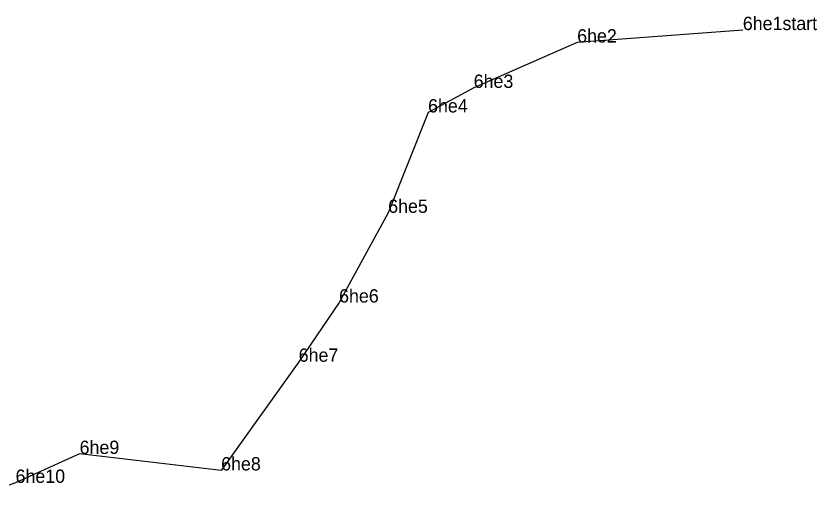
# Model space of a CAD drawing. Extents: x 2072529 to 2267990, y 436423 to 470008.
# Drawn here: x 2143434 to 2143734.6, y 445206 to 445389.4 of the extents above; entities that cross this region are included whole.
import ezdxf

# ---------------------------------------------------------------- set-up
doc = ezdxf.new("R2010")
doc.units = 0
doc.layers.add('Level 3', color=7, linetype='Continuous')
doc.layers.add('Old_Level_52', color=7, linetype='Continuous')

msp = doc.modelspace()

# ---------------------------------------------------------------- linework, layer by layer
at = {"layer": 'Level 3'}
for p, q in [((2143706.769, 445384.159), (2143706.769, 445384.159)), ((2143706.769, 445384.159), (2143706.769, 445384.159)), ((2143706.769, 445384.159), (2143706.769, 445384.159)), ((2143706.769, 445384.159), (2143706.769, 445384.159)), ((2143706.769, 445384.159), (2143706.769, 445384.159)), ((2143706.769, 445384.159), (2143706.769, 445384.159)), ((2143706.769, 445384.159), (2143706.769, 445384.159)), ((2143706.769, 445384.159), (2143706.769, 445384.159)), ((2143706.769, 445384.159), (2143706.769, 445384.159)), ((2143706.769, 445384.159), (2143706.769, 445384.159)), ((2143706.769, 445384.159), (2143706.769, 445384.159)), ((2143706.769, 445384.159), (2143706.769, 445384.159)), ((2143706.769, 445384.159), (2143706.769, 445384.159)), ((2143706.769, 445384.159), (2143706.769, 445384.159)), ((2143644.606, 445379.479), (2143644.606, 445379.479)), ((2143644.606, 445379.479), (2143644.606, 445379.479)), ((2143644.606, 445379.479), (2143644.606, 445379.479)), ((2143644.606, 445379.479), (2143644.606, 445379.479)), ((2143644.606, 445379.479), (2143644.606, 445379.479)), ((2143644.606, 445379.479), (2143644.606, 445379.479)), ((2143644.606, 445379.479), (2143644.606, 445379.479)), ((2143644.606, 445379.479), (2143644.606, 445379.479)), ((2143644.606, 445379.479), (2143644.606, 445379.479)), ((2143644.606, 445379.479), (2143644.606, 445379.479)), ((2143644.606, 445379.479), (2143644.606, 445379.479)), ((2143644.606, 445379.479), (2143644.606, 445379.479)), ((2143644.606, 445379.479), (2143644.606, 445379.479)), ((2143644.606, 445379.479), (2143644.606, 445379.479)), ((2143605.771, 445362.456), (2143605.771, 445362.456)), ((2143605.771, 445362.456), (2143605.771, 445362.456)), ((2143605.771, 445362.456), (2143605.771, 445362.456)), ((2143605.771, 445362.456), (2143605.771, 445362.456)), ((2143605.771, 445362.456), (2143605.771, 445362.456)), ((2143605.771, 445362.456), (2143605.771, 445362.456)), ((2143605.771, 445362.456), (2143605.771, 445362.456)), ((2143605.771, 445362.456), (2143605.771, 445362.456)), ((2143605.771, 445362.456), (2143605.771, 445362.456)), ((2143605.771, 445362.456), (2143605.771, 445362.456)), ((2143605.771, 445362.456), (2143605.771, 445362.456)), ((2143605.771, 445362.456), (2143605.771, 445362.456)), ((2143605.771, 445362.456), (2143605.771, 445362.456)), ((2143605.771, 445362.456), (2143605.771, 445362.456)), ((2143588.655, 445353.245), (2143588.655, 445353.245)), ((2143588.655, 445353.245), (2143588.655, 445353.245)), ((2143588.655, 445353.245), (2143588.655, 445353.245)), ((2143588.655, 445353.245), (2143588.655, 445353.245)), ((2143588.655, 445353.245), (2143588.655, 445353.245)), ((2143588.655, 445353.245), (2143588.655, 445353.245)), ((2143588.655, 445353.245), (2143588.655, 445353.245)), ((2143588.655, 445353.245), (2143588.655, 445353.245)), ((2143588.655, 445353.245), (2143588.655, 445353.245)), ((2143588.655, 445353.245), (2143588.655, 445353.245)), ((2143588.655, 445353.245), (2143588.655, 445353.245)), ((2143588.655, 445353.245), (2143588.655, 445353.245)), ((2143588.655, 445353.245), (2143588.655, 445353.245)), ((2143588.655, 445353.245), (2143588.655, 445353.245)), ((2143573.686, 445315.58), (2143573.686, 445315.58)), ((2143573.686, 445315.58), (2143573.686, 445315.58)), ((2143573.686, 445315.58), (2143573.686, 445315.58)), ((2143573.686, 445315.58), (2143573.686, 445315.58)), ((2143573.686, 445315.58), (2143573.686, 445315.58)), ((2143573.686, 445315.58), (2143573.686, 445315.58)), ((2143573.686, 445315.58), (2143573.686, 445315.58)), ((2143573.686, 445315.58), (2143573.686, 445315.58)), ((2143573.686, 445315.58), (2143573.686, 445315.58)), ((2143573.686, 445315.58), (2143573.686, 445315.58)), ((2143573.686, 445315.58), (2143573.686, 445315.58)), ((2143573.686, 445315.58), (2143573.686, 445315.58)), ((2143573.686, 445315.58), (2143573.686, 445315.58)), ((2143573.686, 445315.58), (2143573.686, 445315.58)), ((2143555.26, 445281.916), (2143555.26, 445281.916)), ((2143555.26, 445281.916), (2143555.26, 445281.916)), ((2143555.26, 445281.916), (2143555.26, 445281.916)), ((2143555.26, 445281.916), (2143555.26, 445281.916)), ((2143555.26, 445281.916), (2143555.26, 445281.916)), ((2143555.26, 445281.916), (2143555.26, 445281.916)), ((2143555.26, 445281.916), (2143555.26, 445281.916)), ((2143555.26, 445281.916), (2143555.26, 445281.916)), ((2143555.26, 445281.916), (2143555.26, 445281.916)), ((2143555.26, 445281.916), (2143555.26, 445281.916)), ((2143555.26, 445281.916), (2143555.26, 445281.916)), ((2143555.26, 445281.916), (2143555.26, 445281.916)), ((2143555.26, 445281.916), (2143555.26, 445281.916)), ((2143555.26, 445281.916), (2143555.26, 445281.916)), ((2143540.103, 445259.709), (2143540.103, 445259.709)), ((2143540.103, 445259.709), (2143540.103, 445259.709)), ((2143540.103, 445259.709), (2143540.103, 445259.709)), ((2143540.103, 445259.709), (2143540.103, 445259.709)), ((2143540.103, 445259.709), (2143540.103, 445259.709)), ((2143540.103, 445259.709), (2143540.103, 445259.709)), ((2143540.103, 445259.709), (2143540.103, 445259.709)), ((2143540.103, 445259.709), (2143540.103, 445259.709)), ((2143540.103, 445259.709), (2143540.103, 445259.709)), ((2143540.103, 445259.709), (2143540.103, 445259.709)), ((2143540.103, 445259.709), (2143540.103, 445259.709)), ((2143540.103, 445259.709), (2143540.103, 445259.709)), ((2143540.103, 445259.709), (2143540.103, 445259.709)), ((2143540.103, 445259.709), (2143540.103, 445259.709)), ((2143457.891, 445225.104), (2143457.891, 445225.104)), ((2143457.891, 445225.104), (2143457.891, 445225.104)), ((2143457.891, 445225.104), (2143457.891, 445225.104)), ((2143457.891, 445225.104), (2143457.891, 445225.104)), ((2143457.891, 445225.104), (2143457.891, 445225.104)), ((2143457.891, 445225.104), (2143457.891, 445225.104)), ((2143457.891, 445225.104), (2143457.891, 445225.104)), ((2143457.891, 445225.104), (2143457.891, 445225.104)), ((2143457.891, 445225.104), (2143457.891, 445225.104)), ((2143457.891, 445225.104), (2143457.891, 445225.104)), ((2143457.891, 445225.104), (2143457.891, 445225.104)), ((2143457.891, 445225.104), (2143457.891, 445225.104)), ((2143457.891, 445225.104), (2143457.891, 445225.104)), ((2143457.891, 445225.104), (2143457.891, 445225.104)), ((2143510.999, 445218.927), (2143510.999, 445218.927)), ((2143510.999, 445218.927), (2143510.999, 445218.927)), ((2143510.999, 445218.927), (2143510.999, 445218.927)), ((2143510.999, 445218.927), (2143510.999, 445218.927)), ((2143510.999, 445218.927), (2143510.999, 445218.927)), ((2143510.999, 445218.927), (2143510.999, 445218.927)), ((2143510.999, 445218.927), (2143510.999, 445218.927)), ((2143510.999, 445218.927), (2143510.999, 445218.927)), ((2143510.999, 445218.927), (2143510.999, 445218.927)), ((2143510.999, 445218.927), (2143510.999, 445218.927)), ((2143510.999, 445218.927), (2143510.999, 445218.927)), ((2143510.999, 445218.927), (2143510.999, 445218.927)), ((2143510.999, 445218.927), (2143510.999, 445218.927)), ((2143510.999, 445218.927), (2143510.999, 445218.927))]:
    msp.add_line(p, q, dxfattribs=at)
at = {"layer": 'Old_Level_52'}
msp.add_lwpolyline([(2143706.769, 445384.159), (2143644.606, 445379.479), (2143605.771, 445362.456), (2143588.655, 445353.245), (2143573.686, 445315.58), (2143555.26, 445281.916), (2143540.103, 445259.709), (2143510.999, 445218.927), (2143457.891, 445225.104), (2143433.849, 445214.28), (2143410.644, 445205.975), (2143368.085, 445223.605), (2143336.629, 445229.083), (2143295.506, 445208.342), (2143285.441, 445211.819), (2143248.044, 445226.117), (2143209.495, 445227.165), (2143169.996, 445238.517), (2143166.097, 445275.736), (2143149.396, 445281.12)], dxfattribs=at)

# ---------------------------------------------------------------- texts
for s, p in [('6he1start', (2143706.769, 445384.159)), ('6he1start', (2143706.769, 445384.159)), ('6he1start', (2143706.769, 445384.159)), ('6he1start', (2143706.769, 445384.159)), ('6he1start', (2143706.769, 445384.159)), ('6he1start', (2143706.769, 445384.159)), ('6he1start', (2143706.769, 445384.159)), ('6he1start', (2143706.769, 445384.159)), ('6he1start', (2143706.769, 445384.159)), ('6he1start', (2143706.769, 445384.159)), ('6he1start', (2143706.769, 445384.159)), ('6he1start', (2143706.769, 445384.159)), ('6he1start', (2143706.769, 445384.159)), ('6he1start', (2143706.769, 445384.159)), ('6he2', (2143644.606, 445379.479)), ('6he2', (2143644.606, 445379.479)), ('6he2', (2143644.606, 445379.479)), ('6he2', (2143644.606, 445379.479)), ('6he2', (2143644.606, 445379.479)), ('6he2', (2143644.606, 445379.479)), ('6he2', (2143644.606, 445379.479)), ('6he2', (2143644.606, 445379.479)), ('6he2', (2143644.606, 445379.479)), ('6he2', (2143644.606, 445379.479)), ('6he2', (2143644.606, 445379.479)), ('6he2', (2143644.606, 445379.479)), ('6he2', (2143644.606, 445379.479)), ('6he2', (2143644.606, 445379.479)), ('6he3', (2143605.771, 445362.456)), ('6he3', (2143605.771, 445362.456)), ('6he3', (2143605.771, 445362.456)), ('6he3', (2143605.771, 445362.456)), ('6he3', (2143605.771, 445362.456)), ('6he3', (2143605.771, 445362.456)), ('6he3', (2143605.771, 445362.456)), ('6he3', (2143605.771, 445362.456)), ('6he3', (2143605.771, 445362.456)), ('6he3', (2143605.771, 445362.456)), ('6he3', (2143605.771, 445362.456)), ('6he3', (2143605.771, 445362.456)), ('6he3', (2143605.771, 445362.456)), ('6he3', (2143605.771, 445362.456)), ('6he4', (2143588.655, 445353.245)), ('6he4', (2143588.655, 445353.245)), ('6he4', (2143588.655, 445353.245)), ('6he4', (2143588.655, 445353.245)), ('6he4', (2143588.655, 445353.245)), ('6he4', (2143588.655, 445353.245)), ('6he4', (2143588.655, 445353.245)), ('6he4', (2143588.655, 445353.245)), ('6he4', (2143588.655, 445353.245)), ('6he4', (2143588.655, 445353.245)), ('6he4', (2143588.655, 445353.245)), ('6he4', (2143588.655, 445353.245)), ('6he4', (2143588.655, 445353.245)), ('6he4', (2143588.655, 445353.245)), ('6he5', (2143573.686, 445315.58)), ('6he5', (2143573.686, 445315.58)), ('6he5', (2143573.686, 445315.58)), ('6he5', (2143573.686, 445315.58)), ('6he5', (2143573.686, 445315.58)), ('6he5', (2143573.686, 445315.58)), ('6he5', (2143573.686, 445315.58)), ('6he5', (2143573.686, 445315.58)), ('6he5', (2143573.686, 445315.58)), ('6he5', (2143573.686, 445315.58)), ('6he5', (2143573.686, 445315.58)), ('6he5', (2143573.686, 445315.58)), ('6he5', (2143573.686, 445315.58)), ('6he5', (2143573.686, 445315.58)), ('6he6', (2143555.26, 445281.916)), ('6he6', (2143555.26, 445281.916)), ('6he6', (2143555.26, 445281.916)), ('6he6', (2143555.26, 445281.916)), ('6he6', (2143555.26, 445281.916)), ('6he6', (2143555.26, 445281.916)), ('6he6', (2143555.26, 445281.916)), ('6he6', (2143555.26, 445281.916)), ('6he6', (2143555.26, 445281.916)), ('6he6', (2143555.26, 445281.916)), ('6he6', (2143555.26, 445281.916)), ('6he6', (2143555.26, 445281.916)), ('6he6', (2143555.26, 445281.916)), ('6he6', (2143555.26, 445281.916)), ('6he7', (2143540.103, 445259.709)), ('6he7', (2143540.103, 445259.709)), ('6he7', (2143540.103, 445259.709)), ('6he7', (2143540.103, 445259.709)), ('6he7', (2143540.103, 445259.709)), ('6he7', (2143540.103, 445259.709)), ('6he7', (2143540.103, 445259.709)), ('6he7', (2143540.103, 445259.709)), ('6he7', (2143540.103, 445259.709)), ('6he7', (2143540.103, 445259.709)), ('6he7', (2143540.103, 445259.709)), ('6he7', (2143540.103, 445259.709)), ('6he7', (2143540.103, 445259.709)), ('6he7', (2143540.103, 445259.709)), ('6he9', (2143457.891, 445225.104)), ('6he9', (2143457.891, 445225.104)), ('6he9', (2143457.891, 445225.104)), ('6he9', (2143457.891, 445225.104)), ('6he9', (2143457.891, 445225.104)), ('6he9', (2143457.891, 445225.104)), ('6he9', (2143457.891, 445225.104)), ('6he9', (2143457.891, 445225.104)), ('6he9', (2143457.891, 445225.104)), ('6he9', (2143457.891, 445225.104)), ('6he9', (2143457.891, 445225.104)), ('6he9', (2143457.891, 445225.104)), ('6he9', (2143457.891, 445225.104)), ('6he9', (2143457.891, 445225.104)), ('6he8', (2143510.999, 445218.927)), ('6he8', (2143510.999, 445218.927)), ('6he8', (2143510.999, 445218.927)), ('6he8', (2143510.999, 445218.927)), ('6he8', (2143510.999, 445218.927)), ('6he8', (2143510.999, 445218.927)), ('6he8', (2143510.999, 445218.927)), ('6he8', (2143510.999, 445218.927)), ('6he8', (2143510.999, 445218.927)), ('6he8', (2143510.999, 445218.927)), ('6he8', (2143510.999, 445218.927)), ('6he8', (2143510.999, 445218.927)), ('6he8', (2143510.999, 445218.927)), ('6he8', (2143510.999, 445218.927)), ('6he10', (2143433.849, 445214.28)), ('6he10', (2143433.849, 445214.28)), ('6he10', (2143433.849, 445214.28)), ('6he10', (2143433.849, 445214.28)), ('6he10', (2143433.849, 445214.28)), ('6he10', (2143433.849, 445214.28)), ('6he10', (2143433.849, 445214.28)), ('6he10', (2143433.849, 445214.28)), ('6he10', (2143433.849, 445214.28)), ('6he10', (2143433.849, 445214.28)), ('6he10', (2143433.849, 445214.28)), ('6he10', (2143433.849, 445214.28)), ('6he10', (2143433.849, 445214.28)), ('6he10', (2143433.849, 445214.28))]:
    msp.add_text(s, height=5).set_placement(p)

doc.saveas('drawing.dxf')
